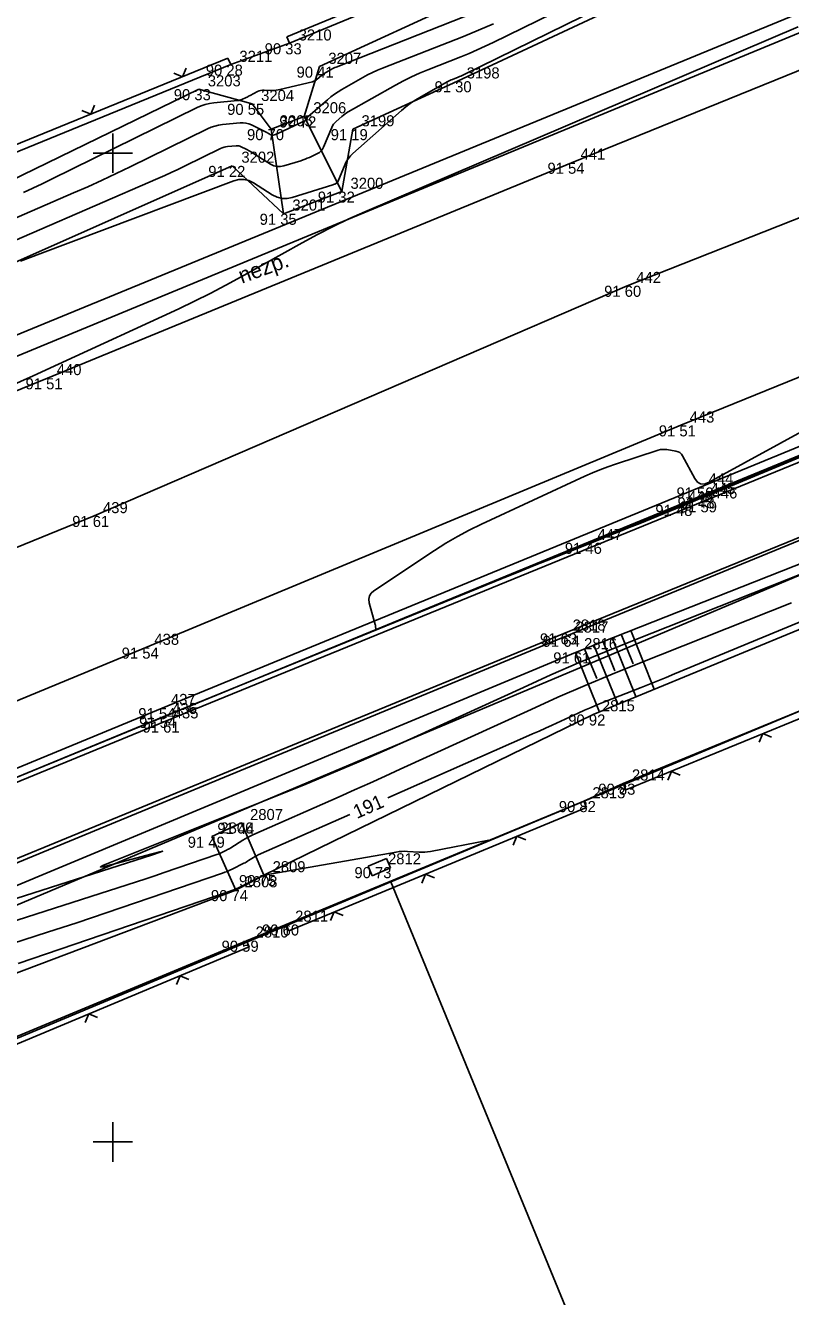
# Model space of a CAD drawing. Extents: x -711081 to -709338, y -1025122 to -1024092.
# Drawn here: x -710227.21 to -710207.86, y -1024728.91 to -1024696.77 of the extents above; entities that cross this region are included whole.
import ezdxf

# ---------------------------------------------------------------- set-up
doc = ezdxf.new("R2010")
doc.units = 0
for name, color, linetype in [('Ex_Contour Labels', 7, 'Continuous'), ('Ex_Major Contours', 7, 'Continuous'), ('Ex_Minor Contours', 7, 'Continuous'), ('Z_body', 7, 'Continuous'), ('Z_body_cisla', 7, 'Continuous'), ('Z_body_vysky_redukovane', 7, 'Continuous'), ('Z_chodnik', 7, 'Continuous'), ('Z_hektometricka_sit', 7, 'Continuous'), ('Z_hrany_paty', 7, 'Continuous'), ('Z_katastr_hranice', 7, 'Continuous'), ('Z_komunikace', 7, 'Continuous'), ('Z_komunikace_osa', 7, 'Continuous'), ('Z_obruba', 7, 'Continuous'), ('Z_pilire', 7, 'Continuous'), ('Z_ploty', 7, 'Continuous'), ('Z_ploty_znacky', 7, 'Continuous'), ('Z_popisy', 7, 'Continuous'), ('Z_rozhranni', 7, 'Continuous'), ('Z_technicke_srafy', 7, 'Continuous'), ('Z_vdz12_plna', 7, 'Continuous'), ('Z_vdz25_plna', 7, 'Continuous'), ('Z_vstupy', 7, 'Continuous'), ('Z_zlabek', 7, 'Continuous')]:
    doc.layers.add(name, color=color, linetype=linetype)

# ---------------------------------------------------------------- blocks, each defined once
blk = doc.blocks.new('POINT_DISPLAY')
blk.add_line((0, 0), (0, 0))
blk = doc.blocks.new('Z666')
for p, q in [((-0.25, 0.13), (-0.25, -0.13)), ((0.25, 0.13), (-0.25, 0.13)), ((0.25, -0.13), (0.25, 0.13)), ((-0.25, -0.13), (0.25, -0.13))]:
    blk.add_line(p, q)
blk = doc.blocks.new('Z212')
for p, q in [((-0.17, 0.17), (0, 0)), ((0, 0), (0.17, 0.17))]:
    blk.add_line(p, q)

msp = doc.modelspace()

# ---------------------------------------------------------------- linework, layer by layer
at = {"layer": 'Ex_Major Contours'}
for points in [[(-710210.462, -1024694.786), (-710215.376, -1024697.198), (-710215.579, -1024697.295), (-710215.784, -1024697.388), (-710215.99, -1024697.477), (-710216.199, -1024697.561), (-710217.037, -1024697.891), (-710217.245, -1024697.977), (-710217.45, -1024698.07), (-710217.651, -1024698.17), (-710217.848, -1024698.277), (-710219.05, -1024698.957), (-710219.092, -1024698.982), (-710219.132, -1024699.009), (-710219.17, -1024699.038), (-710219.208, -1024699.069), (-710219.354, -1024699.197), (-710219.388, -1024699.23), (-710219.418, -1024699.267), (-710219.444, -1024699.307), (-710219.465, -1024699.35), (-710219.672, -1024699.85), (-710219.698, -1024699.9), (-710219.732, -1024699.942), (-710219.773, -1024699.978), (-710219.821, -1024700.006), (-710220.03, -1024700.105), (-710220.082, -1024700.129), (-710220.135, -1024700.151), (-710220.189, -1024700.171), (-710220.244, -1024700.189), (-710220.673, -1024700.322), (-710220.761, -1024700.34), (-710220.847, -1024700.339), (-710220.93, -1024700.318), (-710221.011, -1024700.277), (-710221.507, -1024699.964), (-710221.536, -1024699.946), (-710221.566, -1024699.928), (-710221.597, -1024699.912), (-710221.628, -1024699.896), (-710221.753, -1024699.835), (-710221.785, -1024699.822), (-710221.818, -1024699.814), (-710221.851, -1024699.81), (-710221.885, -1024699.811), (-710222.097, -1024699.831), (-710222.143, -1024699.838), (-710222.188, -1024699.849), (-710222.232, -1024699.863), (-710222.274, -1024699.882), (-710223.188, -1024700.33), (-710223.354, -1024700.411), (-710223.522, -1024700.489), (-710223.69, -1024700.566), (-710223.86, -1024700.64), (-710228.65, -1024702.71)], [(-710200.455, -1024708.89), (-710210.791, -1024713.166), (-710211.001, -1024713.252), (-710211.212, -1024713.338), (-710211.423, -1024713.423), (-710211.634, -1024713.507), (-710212.565, -1024713.875), (-710212.733, -1024713.942), (-710212.9, -1024714.012), (-710213.066, -1024714.085), (-710213.231, -1024714.159), (-710213.89, -1024714.461), (-710214.055, -1024714.536), (-710214.22, -1024714.61), (-710214.385, -1024714.684), (-710214.551, -1024714.758), (-710218.044, -1024716.298)], [(-710219.005, -1024716.722), (-710221.322, -1024717.743), (-710221.354, -1024717.758), (-710221.385, -1024717.774), (-710221.416, -1024717.791), (-710221.446, -1024717.809), (-710221.566, -1024717.885), (-710221.596, -1024717.903), (-710221.627, -1024717.921), (-710221.658, -1024717.938), (-710221.689, -1024717.954), (-710221.983, -1024718.102), (-710222.042, -1024718.131), (-710222.103, -1024718.158), (-710222.165, -1024718.182), (-710222.227, -1024718.205), (-710225.167, -1024719.207), (-710225.537, -1024719.332), (-710225.909, -1024719.456), (-710226.281, -1024719.578), (-710226.653, -1024719.698), (-710228.144, -1024720.176)]]:
    msp.add_lwpolyline(points, dxfattribs=at)
at = {"layer": 'Ex_Minor Contours'}
for points in [[(-710208.389, -1024694.217), (-710216.129, -1024698.016), (-710216.163, -1024698.033), (-710216.197, -1024698.048), (-710216.232, -1024698.063), (-710216.267, -1024698.077), (-710216.406, -1024698.132), (-710216.441, -1024698.146), (-710216.475, -1024698.162), (-710216.508, -1024698.178), (-710216.541, -1024698.196), (-710217.232, -1024698.587), (-710217.356, -1024698.662), (-710217.476, -1024698.742), (-710217.591, -1024698.829), (-710217.702, -1024698.922), (-710218.932, -1024700.007), (-710218.991, -1024700.066), (-710219.044, -1024700.13), (-710219.088, -1024700.201), (-710219.125, -1024700.277), (-710219.311, -1024700.725), (-710219.317, -1024700.736), (-710219.324, -1024700.745), (-710219.333, -1024700.753), (-710219.344, -1024700.759), (-710219.389, -1024700.781), (-710219.401, -1024700.786), (-710219.412, -1024700.791), (-710219.424, -1024700.795), (-710219.436, -1024700.799), (-710220.461, -1024701.117), (-710220.593, -1024701.144), (-710220.722, -1024701.142), (-710220.846, -1024701.111), (-710220.967, -1024701.05), (-710221.442, -1024700.75), (-710221.563, -1024700.69), (-710221.686, -1024700.662), (-710221.813, -1024700.664), (-710221.943, -1024700.698), (-710226.849, -1024702.545), (-710227.336, -1024702.731)], [(-710227.26, -1024700.99), (-710227.023, -1024700.882), (-710226.787, -1024700.772), (-710226.553, -1024700.658), (-710222.866, -1024698.848), (-710222.766, -1024698.804), (-710222.662, -1024698.77), (-710222.556, -1024698.745), (-710222.447, -1024698.729), (-710221.844, -1024698.671), (-710221.816, -1024698.667), (-710221.788, -1024698.661), (-710221.761, -1024698.652), (-710221.735, -1024698.641), (-710221.632, -1024698.591), (-710221.606, -1024698.579), (-710221.58, -1024698.566), (-710221.555, -1024698.553), (-710221.529, -1024698.54), (-710221.343, -1024698.443), (-710221.303, -1024698.426), (-710221.262, -1024698.413), (-710221.219, -1024698.406), (-710221.175, -1024698.405), (-710220.968, -1024698.411), (-710220.919, -1024698.411), (-710220.87, -1024698.408), (-710220.821, -1024698.401), (-710220.773, -1024698.391), (-710219.951, -1024698.192), (-710219.918, -1024698.182), (-710219.887, -1024698.168), (-710219.858, -1024698.151), (-710219.831, -1024698.13), (-710219.726, -1024698.038), (-710219.699, -1024698.016), (-710219.671, -1024697.995), (-710219.642, -1024697.976), (-710219.612, -1024697.958), (-710219.481, -1024697.884), (-710219.449, -1024697.866), (-710219.416, -1024697.85), (-710219.383, -1024697.835), (-710219.349, -1024697.821), (-710215.521, -1024696.317)], [(-710229.006, -1024702.305), (-710225.996, -1024701.005), (-710225.634, -1024700.846), (-710225.274, -1024700.682), (-710224.916, -1024700.514), (-710224.56, -1024700.342), (-710222.609, -1024699.384), (-710222.518, -1024699.344), (-710222.424, -1024699.313), (-710222.328, -1024699.29), (-710222.229, -1024699.276), (-710221.777, -1024699.233), (-710221.704, -1024699.231), (-710221.633, -1024699.239), (-710221.563, -1024699.256), (-710221.495, -1024699.284), (-710221.126, -1024699.464), (-710221.11, -1024699.472), (-710221.095, -1024699.48), (-710221.079, -1024699.489), (-710221.065, -1024699.498), (-710221.002, -1024699.538), (-710220.988, -1024699.545), (-710220.975, -1024699.548), (-710220.96, -1024699.548), (-710220.945, -1024699.545), (-710220.886, -1024699.527), (-710220.871, -1024699.522), (-710220.856, -1024699.516), (-710220.842, -1024699.51), (-710220.827, -1024699.504), (-710220.131, -1024699.174), (-710220.122, -1024699.169), (-710220.115, -1024699.163), (-710220.109, -1024699.155), (-710220.105, -1024699.146), (-710220.089, -1024699.109), (-710220.085, -1024699.1), (-710220.08, -1024699.092), (-710220.073, -1024699.084), (-710220.066, -1024699.077), (-710219.573, -1024698.647), (-710219.487, -1024698.575), (-710219.397, -1024698.508), (-710219.304, -1024698.446), (-710219.208, -1024698.388), (-710218.679, -1024698.088), (-710218.557, -1024698.022), (-710218.433, -1024697.96), (-710218.306, -1024697.903), (-710218.178, -1024697.85), (-710216.132, -1024697.046), (-710215.749, -1024696.891), (-710215.37, -1024696.728)], [(-710207.663, -1024696.804), (-710218.623, -1024701.483), (-710219.028, -1024701.662), (-710219.427, -1024701.852), (-710219.822, -1024702.052), (-710220.211, -1024702.263), (-710221.757, -1024703.128), (-710222.145, -1024703.34), (-710222.538, -1024703.545), (-710222.934, -1024703.742), (-710223.334, -1024703.932), (-710226.372, -1024705.336), (-710227.013, -1024705.629), (-710227.657, -1024705.916)], [(-710198.3, -1024703.81), (-710209.576, -1024708.5), (-710209.838, -1024708.609), (-710210.1, -1024708.717), (-710210.362, -1024708.825), (-710210.624, -1024708.932), (-710211.674, -1024709.359), (-710211.937, -1024709.465), (-710212.2, -1024709.571), (-710212.463, -1024709.677), (-710212.726, -1024709.782), (-710214.037, -1024710.306), (-710214.344, -1024710.428), (-710214.65, -1024710.551), (-710214.956, -1024710.674), (-710215.261, -1024710.798), (-710218.319, -1024712.04), (-710218.331, -1024712.042), (-710218.339, -1024712.041), (-710218.345, -1024712.034), (-710218.347, -1024712.023), (-710218.353, -1024711.968), (-710218.354, -1024711.954), (-710218.356, -1024711.94), (-710218.359, -1024711.927), (-710218.362, -1024711.913), (-710218.513, -1024711.366), (-710218.525, -1024711.276), (-710218.511, -1024711.195), (-710218.469, -1024711.125), (-710218.4, -1024711.065), (-710216.863, -1024710.045), (-710216.576, -1024709.863), (-710216.283, -1024709.691), (-710215.984, -1024709.531), (-710215.678, -1024709.382), (-710213.061, -1024708.168), (-710212.871, -1024708.084), (-710212.678, -1024708.004), (-710212.483, -1024707.931), (-710212.286, -1024707.863), (-710211.205, -1024707.51), (-710211.15, -1024707.495), (-710211.095, -1024707.488), (-710211.039, -1024707.487), (-710210.983, -1024707.493), (-710210.757, -1024707.531), (-710210.704, -1024707.546), (-710210.658, -1024707.571), (-710210.62, -1024707.606), (-710210.589, -1024707.651), (-710210.281, -1024708.225), (-710210.214, -1024708.316), (-710210.134, -1024708.363), (-710210.041, -1024708.367), (-710209.936, -1024708.328), (-710205.286, -1024705.787)], [(-710227.873, -1024718.978), (-710223.998, -1024717.737), (-710223.806, -1024717.674), (-710223.743, -1024717.649), (-710223.81, -1024717.661), (-710224.006, -1024717.712), (-710225.049, -1024717.991), (-710225.245, -1024718.039), (-710225.314, -1024718.045), (-710225.256, -1024718.009), (-710225.069, -1024717.93), (-710220.182, -1024715.975), (-710219.477, -1024715.687), (-710218.775, -1024715.392), (-710218.077, -1024715.087), (-710217.383, -1024714.774), (-710214.613, -1024713.505), (-710213.919, -1024713.192), (-710213.22, -1024712.889), (-710212.518, -1024712.595), (-710211.812, -1024712.31), (-710201.508, -1024708.236)], [(-710227.877, -1024719.535), (-710224.638, -1024718.498), (-710224.404, -1024718.422), (-710224.17, -1024718.345), (-710223.936, -1024718.268), (-710223.703, -1024718.189), (-710222.367, -1024717.733), (-710222.336, -1024717.722), (-710222.306, -1024717.71), (-710222.276, -1024717.697), (-710222.247, -1024717.683), (-710222.13, -1024717.624), (-710222.101, -1024717.609), (-710222.073, -1024717.593), (-710222.044, -1024717.577), (-710222.017, -1024717.56), (-710221.713, -1024717.369), (-710221.652, -1024717.332), (-710221.591, -1024717.298), (-710221.528, -1024717.266), (-710221.464, -1024717.236), (-710219.272, -1024716.27), (-710218.885, -1024716.099), (-710218.499, -1024715.926), (-710218.114, -1024715.752), (-710217.729, -1024715.577), (-710214.423, -1024714.062), (-710213.742, -1024713.755), (-710213.057, -1024713.457), (-710212.369, -1024713.169), (-710211.676, -1024712.89), (-710207.834, -1024711.371)], [(-710227.393, -1024720.485), (-710222.088, -1024718.677), (-710221.994, -1024718.643), (-710221.901, -1024718.606), (-710221.809, -1024718.565), (-710221.719, -1024718.522), (-710221.36, -1024718.341), (-710221.269, -1024718.299), (-710221.175, -1024718.264), (-710221.08, -1024718.236), (-710220.982, -1024718.216), (-710217.834, -1024717.669), (-710217.762, -1024717.658), (-710217.69, -1024717.652), (-710217.618, -1024717.65), (-710217.546, -1024717.652), (-710217.256, -1024717.67), (-710217.184, -1024717.672), (-710217.112, -1024717.67), (-710217.04, -1024717.663), (-710216.968, -1024717.652), (-710215.486, -1024717.373)]]:
    msp.add_lwpolyline(points, dxfattribs=at)
at = {"layer": 'Z_chodnik'}
for p, q in [((-710213.59, -1024712.14), (-710199.16, -1024706.26)), ((-710229.51, -1024718.69), (-710213.59, -1024712.14))]:
    msp.add_line(p, q, dxfattribs=at)
at = {"layer": 'Z_hektometricka_sit'}
for p, q in [((-710225, -1024699.5), (-710225, -1024700.5)), ((-710225.5, -1024700), (-710224.5, -1024700)), ((-710225, -1024724.5), (-710225, -1024725.5)), ((-710225.5, -1024725), (-710224.5, -1024725))]:
    msp.add_line(p, q, dxfattribs=at)
at = {"layer": 'Z_hrany_paty'}
for p, q in [((-710206.98, -1024693.83), (-710216.28, -1024698.18)), ((-710219.77, -1024697.81), (-710214.48, -1024695.36)), ((-710220.16, -1024699.07), (-710219.77, -1024697.81)), ((-710216.28, -1024698.18), (-710218.93, -1024699.39)), ((-710228.28, -1024701.03), (-710222.83, -1024698.38)), ((-710222.83, -1024698.38), (-710221.48, -1024698.75)), ((-710221.48, -1024698.75), (-710221, -1024699.39)), ((-710221, -1024699.39), (-710220.16, -1024699.07)), ((-710220.16, -1024699.07), (-710219.21, -1024700.97)), ((-710221, -1024699.39), (-710220.68, -1024701.53)), ((-710218.93, -1024699.39), (-710219.21, -1024700.97)), ((-710221.98, -1024700.32), (-710231.72, -1024704.64)), ((-710220.68, -1024701.53), (-710221.98, -1024700.32)), ((-710219.21, -1024700.97), (-710220.68, -1024701.53)), ((-710213.3, -1024712.62), (-710198.92, -1024706.96)), ((-710212.85, -1024714.19), (-710198.27, -1024708.18)), ((-710229.39, -1024719.33), (-710213.3, -1024712.62)), ((-710221.18, -1024718.25), (-710212.85, -1024714.19)), ((-710221.89, -1024718.63), (-710221.18, -1024718.25)), ((-710228.55, -1024721.15), (-710221.89, -1024718.63))]:
    msp.add_line(p, q, dxfattribs=at)
at = {"layer": 'Z_katastr_hranice'}
for p, q in [((-710154.63, -1024688.37), (-710250.66, -1024728.78)), ((-710240.27, -1024721.05), (-710173.64, -1024693.67)), ((-710203.6, -1024694.8), (-710235.86, -1024708.06)), ((-710202.27, -1024711.87), (-710217.97, -1024718.42)), ((-710217.97, -1024718.42), (-710233.84, -1024725.07)), ((-710202.73, -1024755.48), (-710217.97, -1024718.42))]:
    msp.add_line(p, q, dxfattribs=at)
at = {"layer": 'Z_komunikace'}
for p, q in [((-710213.4, -1024700.24), (-710199.74, -1024694.7)), ((-710226.65, -1024705.69), (-710213.4, -1024700.24)), ((-710210.11, -1024708.7), (-710196.62, -1024703.1)), ((-710240.87, -1024711.46), (-710226.65, -1024705.69)), ((-710223.73, -1024714.25), (-710210.11, -1024708.7)), ((-710237.62, -1024719.97), (-710223.73, -1024714.25))]:
    msp.add_line(p, q, dxfattribs=at)
at = {"layer": 'Z_komunikace_osa'}
for p, q in [((-710211.99, -1024703.35), (-710198.45, -1024698.01)), ((-710225.47, -1024709.17), (-710211.99, -1024703.35)), ((-710239.55, -1024714.88), (-710225.47, -1024709.17))]:
    msp.add_line(p, q, dxfattribs=at)
at = {"layer": 'Z_obruba'}
for p, q in [((-710210.05, -1024708.8), (-710196.53, -1024703.25)), ((-710213.52, -1024712.2), (-710199.2, -1024706.33)), ((-710223.69, -1024714.37), (-710210.05, -1024708.8)), ((-710229.47, -1024718.78), (-710213.52, -1024712.2)), ((-710237.59, -1024720.07), (-710223.69, -1024714.37))]:
    msp.add_line(p, q, dxfattribs=at)
at = {"layer": 'Z_ploty'}
for p, q in [((-710212.55, -1024693.72), (-710220.6, -1024697.06)), ((-710212.48, -1024693.88), (-710220.53, -1024697.22)), ((-710220.6, -1024697.06), (-710220.53, -1024697.22)), ((-710222.09, -1024697.6), (-710230.11, -1024700.87)), ((-710222.09, -1024697.6), (-710222.02, -1024697.76)), ((-710222.02, -1024697.76), (-710230.04, -1024701.03)), ((-710212.09, -1024715.94), (-710202.15, -1024711.85)), ((-710212.02, -1024716.1), (-710202.08, -1024712.01)), ((-710212.09, -1024715.94), (-710212.02, -1024716.1)), ((-710220.62, -1024719.5), (-710213.09, -1024716.38)), ((-710220.55, -1024719.66), (-710213.02, -1024716.54)), ((-710213.09, -1024716.38), (-710213.02, -1024716.54)), ((-710220.62, -1024719.5), (-710220.55, -1024719.66)), ((-710233.75, -1024724.97), (-710221.62, -1024719.91)), ((-710233.68, -1024725.13), (-710221.55, -1024720.07)), ((-710221.62, -1024719.91), (-710221.55, -1024720.07))]:
    msp.add_line(p, q, dxfattribs=at)
at = {"layer": 'Z_rozhranni'}
for p, q in [((-710204.16, -1024695.52), (-710231.66, -1024706.88)), ((-710222.5, -1024717.28), (-710221.75, -1024716.93)), ((-710221.75, -1024716.93), (-710221.18, -1024718.25)), ((-710221.89, -1024718.63), (-710222.5, -1024717.28))]:
    msp.add_line(p, q, dxfattribs=at)
at = {"layer": 'Z_technicke_srafy'}
for p, q in [((-710211.9, -1024712.07), (-710211.31, -1024713.55)), ((-710212.83, -1024712.44), (-710212.23, -1024713.93)), ((-710212.6, -1024712.35), (-710212.3, -1024713.09)), ((-710212.37, -1024712.25), (-710211.77, -1024713.74)), ((-710212.14, -1024712.16), (-710211.84, -1024712.91)), ((-710213.3, -1024712.62), (-710212.69, -1024714.13)), ((-710213.07, -1024712.53), (-710212.76, -1024713.28))]:
    msp.add_line(p, q, dxfattribs=at)
at = {"layer": 'Z_vdz12_plna'}
for p, q in [((-710210.16, -1024708.45), (-710196.73, -1024702.94)), ((-710223.75, -1024714.03), (-710210.16, -1024708.45)), ((-710237.66, -1024719.77), (-710223.75, -1024714.03))]:
    msp.add_line(p, q, dxfattribs=at)
at = {"layer": 'Z_vdz25_plna'}
for p, q in [((-710210.63, -1024706.88), (-710197.25, -1024701.41)), ((-710224.17, -1024712.5), (-710210.63, -1024706.88)), ((-710238.31, -1024718.35), (-710224.17, -1024712.5))]:
    msp.add_line(p, q, dxfattribs=at)
at = {"layer": 'Z_vstupy'}
for p, q in [((-710222.02, -1024697.76), (-710220.53, -1024697.22)), ((-710213.09, -1024716.38), (-710212.09, -1024715.94)), ((-710221.62, -1024719.91), (-710220.62, -1024719.5))]:
    msp.add_line(p, q, dxfattribs=at)
at = {"layer": 'Z_zlabek'}
msp.add_line((-710212.96, -1024709.85), (-710210.67, -1024708.89), dxfattribs=at)

# ---------------------------------------------------------------- block references
at = {"layer": 'Z_body'}
for p in [(-710220.53, -1024697.22), (-710222.02, -1024697.76), (-710219.77, -1024697.81), (-710216.28, -1024698.18), (-710222.83, -1024698.38), (-710221.48, -1024698.75), (-710220.16, -1024699.07), (-710221, -1024699.39), (-710218.93, -1024699.39), (-710213.4, -1024700.24), (-710221.98, -1024700.32), (-710219.21, -1024700.97), (-710220.68, -1024701.53), (-710211.99, -1024703.35), (-710226.65, -1024705.69), (-710210.63, -1024706.88), (-710210.16, -1024708.45), (-710210.67, -1024708.89), (-710210.11, -1024708.7), (-710210.05, -1024708.8), (-710225.47, -1024709.17), (-710212.96, -1024709.85), (-710213.59, -1024712.14), (-710213.52, -1024712.2), (-710224.17, -1024712.5), (-710213.3, -1024712.62), (-710223.75, -1024714.03), (-710223.73, -1024714.25), (-710223.69, -1024714.37), (-710212.85, -1024714.19), (-710212.09, -1024715.94), (-710213.09, -1024716.38), (-710221.75, -1024716.93), (-710222.5, -1024717.28), (-710221.18, -1024718.25), (-710218.26, -1024718.05), (-710221.89, -1024718.63), (-710220.62, -1024719.5), (-710221.62, -1024719.91)]:
    msp.add_blockref('POINT_DISPLAY', p, dxfattribs=at)
at = {"layer": 'Z_pilire', "rotation": 23.399999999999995}
msp.add_blockref('Z666', (-710218.26, -1024718.05), dxfattribs=at)
at = {"layer": 'Z_ploty_znacky'}
for p, rotation in [((-710223.24, -1024698.07), 22.2), ((-710225.56, -1024699.01), 22.2), ((-710208.56, -1024714.67), -157.6), ((-710210.87, -1024715.63), -157.6), ((-710214.78, -1024717.27), -157.50000000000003), ((-710217.09, -1024718.23), -157.50000000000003), ((-710219.4, -1024719.18), -157.50000000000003), ((-710223.3, -1024720.8), -157.40000000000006), ((-710225.61, -1024721.76), -157.40000000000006)]:
    msp.add_blockref('Z212', p, dxfattribs=dict(at, rotation=rotation))

# ---------------------------------------------------------------- texts
at = {"layer": 'Ex_Contour Labels'}
msp.add_text('191', height=0.35, rotation=23.7936, dxfattribs=at).set_placement((-710218.827, -1024716.835))
at = {"layer": 'Z_body_cisla'}
for s, p in [('3210', (-710220.3, -1024697.15)), ('3211', (-710221.8, -1024697.69)), ('3207', (-710219.55, -1024697.74)), ('3198', (-710216.05, -1024698.11)), ('3203', (-710222.6, -1024698.31)), ('3204', (-710221.25, -1024698.68)), ('3206', (-710219.93, -1024698.99)), ('3205', (-710220.78, -1024699.32)), ('3199', (-710218.71, -1024699.32)), ('441', (-710213.17, -1024700.16)), ('3202', (-710221.75, -1024700.24)), ('3200', (-710218.99, -1024700.9)), ('3201', (-710220.46, -1024701.45)), ('442', (-710211.76, -1024703.28)), ('440', (-710226.42, -1024705.61)), ('443', (-710210.41, -1024706.81)), ('444', (-710209.93, -1024708.37)), ('448', (-710210.45, -1024708.82)), ('445', (-710209.88, -1024708.62)), ('446', (-710209.83, -1024708.73)), ('439', (-710225.25, -1024709.1)), ('447', (-710212.74, -1024709.78)), ('2818', (-710213.37, -1024712.07)), ('438', (-710223.95, -1024712.43)), ('2817', (-710213.3, -1024712.12)), ('2816', (-710213.08, -1024712.54)), ('437', (-710223.53, -1024713.95)), ('436', (-710223.5, -1024714.18)), ('435', (-710223.46, -1024714.29)), ('2815', (-710212.63, -1024714.11)), ('2814', (-710211.87, -1024715.86)), ('2813', (-710212.87, -1024716.31)), ('2807', (-710221.53, -1024716.86)), ('2806', (-710222.28, -1024717.2)), ('2809', (-710220.96, -1024718.18)), ('2812', (-710218.04, -1024717.98)), ('2808', (-710221.67, -1024718.56)), ('2811', (-710220.39, -1024719.43)), ('2810', (-710221.39, -1024719.83))]:
    msp.add_text(s, height=0.28, dxfattribs=at).set_placement(p)
at = {"layer": 'Z_body_vysky_redukovane'}
for s, p in [('90 33', (-710221.16, -1024697.5)), ('90 28', (-710222.65, -1024698.04)), ('90 41', (-710220.353, -1024698.09)), ('91 30', (-710216.863, -1024698.46)), ('90 33', (-710223.46, -1024698.66)), ('90 55', (-710222.11, -1024699.03)), ('90 72', (-710220.79, -1024699.35)), ('90 70', (-710221.607, -1024699.67)), ('91 19', (-710219.49, -1024699.67)), ('91 54', (-710214.007, -1024700.52)), ('91 22', (-710222.587, -1024700.6)), ('91 32', (-710219.817, -1024701.25)), ('91 35', (-710221.287, -1024701.81)), ('91 60', (-710212.573, -1024703.63)), ('91 51', (-710227.21, -1024705.97)), ('91 51', (-710211.19, -1024707.16)), ('91 50', (-710210.743, -1024708.73)), ('91 48', (-710211.277, -1024709.17)), ('91 48', (-710210.717, -1024708.98)), ('91 59', (-710210.657, -1024709.08)), ('91 61', (-710226.03, -1024709.45)), ('91 46', (-710213.567, -1024710.13)), ('91 63', (-710214.197, -1024712.42)), ('91 64', (-710214.127, -1024712.48)), ('91 54', (-710224.777, -1024712.78)), ('91 61', (-710213.86, -1024712.9)), ('91 54', (-710224.357, -1024714.31)), ('91 54', (-710224.337, -1024714.53)), ('91 61', (-710224.25, -1024714.65)), ('90 92', (-710213.48, -1024714.47)), ('90 83', (-710212.72, -1024716.22)), ('90 82', (-710213.72, -1024716.66)), ('91 44', (-710222.357, -1024717.21)), ('91 49', (-710223.107, -1024717.56)), ('90 75', (-710221.81, -1024718.53)), ('90 73', (-710218.89, -1024718.33)), ('90 74', (-710222.52, -1024718.91)), ('90 60', (-710221.227, -1024719.78)), ('90 59', (-710222.25, -1024720.19))]:
    msp.add_text(s, height=0.28, dxfattribs=at).set_placement(p)
at = {"layer": 'Z_popisy'}
msp.add_text('nezp.', height=0.4, rotation=19.8, dxfattribs=at).set_placement((-710221.74, -1024703.3))

doc.saveas('drawing.dxf')
